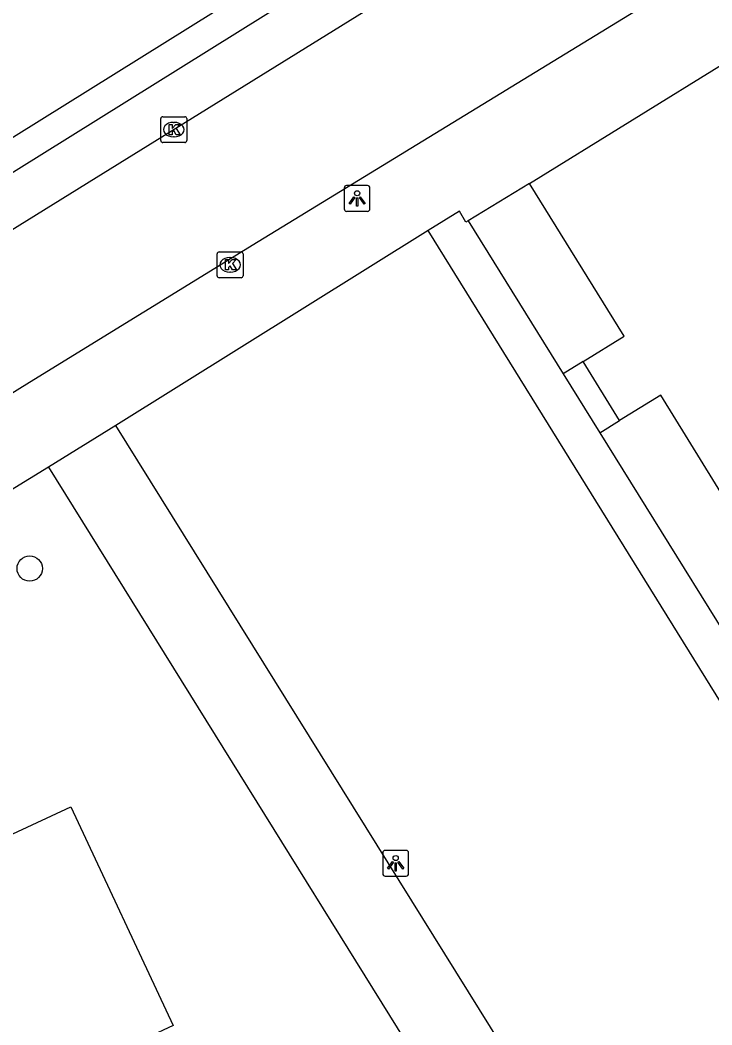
# Model space of a CAD drawing. Extents: x 160037 to 160839, y 385326 to 386441.
# Drawn here: x 160156.36 to 160183.09, y 386135.56 to 386174.41 of the extents above; entities that cross this region are included whole.
import ezdxf

# ---------------------------------------------------------------- set-up
doc = ezdxf.new("R2010")
doc.units = 0
for name, color, linetype in [('IMGEO_Boom', 7, 'Continuous'), ('IMGEO_Kolk', 7, 'Continuous'), ('IMGEO_Lichtpunt', 7, 'Continuous'), ('IMGEO_Pand', 7, 'Continuous'), ('IMGEO_Rijbaan_lokaal_open', 7, 'Continuous'), ('IMGEO_Voetpad_op_trap', 7, 'Continuous'), ('IMGEO_Voetpad_open', 7, 'Continuous')]:
    doc.layers.add(name, color=color, linetype=linetype)

msp = doc.modelspace()

# ---------------------------------------------------------------- linework, layer by layer
at = {"layer": 'IMGEO_Boom'}
msp.add_circle((160156.727, 386153.203), 0.489, dxfattribs=at)
at = {"layer": 'IMGEO_Kolk'}
for p, q in [((160161.794, 386169.746), (160161.794, 386170.598)), ((160161.869, 386170.672), (160162.721, 386170.672)), ((160162.795, 386170.598), (160162.795, 386169.746)), ((160162.282, 386170.452), (160162.307, 386170.452)), ((160162.305, 386169.892), (160162.28, 386169.892)), ((160162.721, 386169.672), (160161.869, 386169.672)), ((160164.046, 386165.446), (160164.898, 386165.446)), ((160163.971, 386164.52), (160163.971, 386165.372)), ((160164.459, 386165.226), (160164.484, 386165.226)), ((160164.972, 386165.372), (160164.972, 386164.52)), ((160164.482, 386164.666), (160164.457, 386164.666)), ((160164.898, 386164.446), (160164.046, 386164.446))]:
    msp.add_line(p, q, dxfattribs=at)
for points in [[(160161.794, 386169.746), (160161.794, 386170.598)], [(160161.869, 386170.672), (160162.721, 386170.672)], [(160162.795, 386170.598), (160162.795, 386169.746)], [(160162.115, 386170.372), (160162.238, 386170.372), (160162.238, 386170.221), (160162.368, 386170.372), (160162.532, 386170.372), (160162.386, 386170.221), (160162.539, 386169.972), (160162.387, 386169.972), (160162.302, 386170.136), (160162.238, 386170.069), (160162.238, 386169.972), (160162.115, 386169.972), (160162.115, 386170.372)], [(160162.721, 386169.672), (160161.869, 386169.672)], [(160164.046, 386165.446), (160164.898, 386165.446)], [(160163.971, 386164.52), (160163.971, 386165.372)], [(160164.292, 386165.146), (160164.415, 386165.146), (160164.415, 386164.995), (160164.545, 386165.146), (160164.709, 386165.146), (160164.563, 386164.995), (160164.716, 386164.746), (160164.564, 386164.746), (160164.479, 386164.91), (160164.415, 386164.843), (160164.415, 386164.746), (160164.292, 386164.746), (160164.292, 386165.146)], [(160164.972, 386165.372), (160164.972, 386164.52)], [(160164.898, 386164.446), (160164.046, 386164.446)]]:
    msp.add_lwpolyline(points, dxfattribs=at)
for centre, start, end in [((160161.871, 386170.596), 91.552, 178.448), ((160161.871, 386170.596), 91.552, 178.448), ((160162.719, 386170.596), 1.552, 88.448), ((160162.719, 386170.596), 1.552, 88.448), ((160161.871, 386169.748), 181.552, 268.448), ((160161.871, 386169.748), 181.552, 268.448), ((160162.719, 386169.748), 271.552, 358.448), ((160162.719, 386169.748), 271.552, 358.448), ((160164.048, 386165.37), 91.552, 178.448), ((160164.048, 386165.37), 91.552, 178.448), ((160164.896, 386165.37), 1.552, 88.448), ((160164.896, 386165.37), 1.552, 88.448), ((160164.048, 386164.522), 181.552, 268.448), ((160164.048, 386164.522), 181.552, 268.448), ((160164.896, 386164.522), 271.552, 358.448), ((160164.896, 386164.522), 271.552, 358.448)]:
    msp.add_arc(centre, 0.0765, start, end, dxfattribs=at)
for centre, major_axis, ratio, start_param, end_param in [((160162.281, 386170.172), (-0.387, 0.002), 0.722429, 4.712389, 7.853982), ((160162.306, 386170.172), (-0.39, 0.002), 0.717154, 1.570796, 4.712389), ((160164.458, 386164.946), (-0.387, 0.002), 0.722429, 4.712389, 7.853982), ((160164.483, 386164.946), (-0.39, 0.002), 0.717154, 1.570796, 4.712389)]:
    msp.add_ellipse(centre, major_axis=major_axis, ratio=ratio, start_param=start_param, end_param=end_param, dxfattribs=at)
at = {"layer": 'IMGEO_Lichtpunt'}
for p, q in [((160168.88, 386167.914), (160168.88, 386167.107)), ((160168.88, 386167.914), (160168.88, 386167.107)), ((160169.782, 386168.009), (160168.974, 386168.009)), ((160169.782, 386168.009), (160168.974, 386168.009)), ((160169.876, 386167.107), (160169.876, 386167.914)), ((160169.876, 386167.107), (160169.876, 386167.914)), ((160168.974, 386167.013), (160169.782, 386167.013)), ((160168.974, 386167.013), (160169.782, 386167.013)), ((160170.371, 386142.212), (160170.371, 386141.405)), ((160170.371, 386142.212), (160170.371, 386141.405)), ((160171.273, 386142.307), (160170.465, 386142.307)), ((160171.273, 386142.307), (160170.465, 386142.307)), ((160171.367, 386141.405), (160171.367, 386142.212)), ((160171.367, 386141.405), (160171.367, 386142.212)), ((160170.465, 386141.311), (160171.273, 386141.311)), ((160170.465, 386141.311), (160171.273, 386141.311))]:
    msp.add_line(p, q, dxfattribs=at)
for points in [[(160169.254, 386167.578), (160169.293, 386167.55), (160169.105, 386167.288), (160169.067, 386167.315), (160169.254, 386167.578)], [(160169.356, 386167.53), (160169.403, 386167.53), (160169.403, 386167.208), (160169.356, 386167.208), (160169.356, 386167.53)], [(160169.466, 386167.55), (160169.504, 386167.577), (160169.691, 386167.315), (160169.652, 386167.287), (160169.466, 386167.55)], [(160170.745, 386141.876), (160170.784, 386141.848), (160170.596, 386141.586), (160170.558, 386141.613), (160170.745, 386141.876)], [(160170.847, 386141.828), (160170.894, 386141.828), (160170.894, 386141.506), (160170.847, 386141.506), (160170.847, 386141.828)], [(160170.957, 386141.848), (160170.995, 386141.875), (160171.182, 386141.613), (160171.143, 386141.585), (160170.957, 386141.848)]]:
    msp.add_lwpolyline(points, dxfattribs=at)
for centre in [(160169.379, 386167.712), (160170.87, 386142.01)]:
    msp.add_circle(centre, 0.0994, dxfattribs=at)
for centre, start, end in [((160168.974, 386167.914), 90, 180), ((160168.974, 386167.914), 90, 180), ((160169.782, 386167.914), 0, 90), ((160169.782, 386167.914), 0, 90), ((160168.974, 386167.107), 180, 270), ((160168.974, 386167.107), 180, 270), ((160169.782, 386167.107), 270, 0), ((160169.782, 386167.107), 270, 360), ((160170.465, 386142.212), 90, 180), ((160170.465, 386142.212), 90, 180), ((160171.273, 386142.212), 0, 90), ((160171.273, 386142.212), 0, 90), ((160170.465, 386141.405), 180, 270), ((160170.465, 386141.405), 180, 270), ((160171.273, 386141.405), 270, 0), ((160171.273, 386141.405), 270, 360)]:
    msp.add_arc(centre, 0.0946, start, end, dxfattribs=at)
at = {"layer": 'IMGEO_Pand'}
for points in [[(160176.044, 386168.092), (160183.8, 386172.886)], [(160178.114, 386161.207), (160179.695, 386162.184), (160176.044, 386168.092)], [(160179.525, 386158.923), (160178.114, 386161.207)], [(160184.761, 386153.996), (160181.11, 386159.903), (160179.525, 386158.923)], [(160152.515, 386141.297), (160158.323, 386143.987), (160162.274, 386135.532), (160155.31, 386132.282), (160155.906, 386124.482), (160152.696, 386124.235), (160153.54, 386113.58), (160143.628, 386112.876), (160142.77, 386123.45), (160146.539, 386123.756), (160145.919, 386131.396), (160138.538, 386133.5), (160141.034, 386142.422), (160146.918, 386140.74)]]:
    msp.add_lwpolyline(points, dxfattribs=at)
at = {"layer": 'IMGEO_Rijbaan_lokaal_open'}
for points in [[(160202.023, 386194.798), (160197, 386191.681), (160159.295, 386168.312), (160121.882, 386145.099), (160086.635, 386123.19), (160075.382, 386116.189)], [(160119.733, 386137.358), (160126.429, 386141.473), (160146.817, 386154.266), (160156.724, 386160.411), (160165.557, 386165.852), (160180.827, 386175.198), (160181.672, 386175.731)]]:
    msp.add_lwpolyline(points, dxfattribs=at)
at = {"layer": 'IMGEO_Voetpad_op_trap'}
for points in [[(160178.114, 386161.207), (160177.344, 386160.729)], [(160178.761, 386158.448), (160179.525, 386158.923)]]:
    msp.add_lwpolyline(points, dxfattribs=at)
at = {"layer": 'IMGEO_Voetpad_open'}
for points in [[(160290.073, 386268.104), (160290.722, 386267.055), (160297.811, 386255.671), (160288.622, 386250), (160280.701, 386245.111), (160277.33, 386245.172), (160234.469, 386218.598), (160181.265, 386185.59), (160132.017, 386154.864), (160081.949, 386123.902), (160077.328, 386121.006)], [(160077.216, 386119.593), (160082.55, 386122.936), (160132.617, 386153.897), (160181.866, 386184.624), (160235.069, 386217.631), (160277.52, 386243.95), (160277.792, 386244.025), (160280.607, 386243.974)], [(160176.044, 386168.092), (160173.67, 386166.644)], [(160173.67, 386166.644), (160173.586, 386166.593), (160173.339, 386167.024), (160172.13, 386166.269)], [(160173.67, 386166.644), (160177.344, 386160.729)], [(160172.13, 386166.269), (160160.061, 386158.73)], [(160208.664, 386107.329), (160172.13, 386166.269)], [(160177.344, 386160.729), (160178.761, 386158.448)], [(160160.061, 386158.73), (160157.455, 386157.125)], [(160181.251, 386125.984), (160180.968, 386125.792), (160180.68, 386125.597), (160160.061, 386158.73)], [(160178.761, 386158.448), (160185.932, 386146.903)], [(160157.455, 386157.125), (160150.164, 386152.647)], [(160157.455, 386157.125), (160178.023, 386124.022), (160176.734, 386123.221)]]:
    msp.add_lwpolyline(points, dxfattribs=at)

doc.saveas('drawing.dxf')
